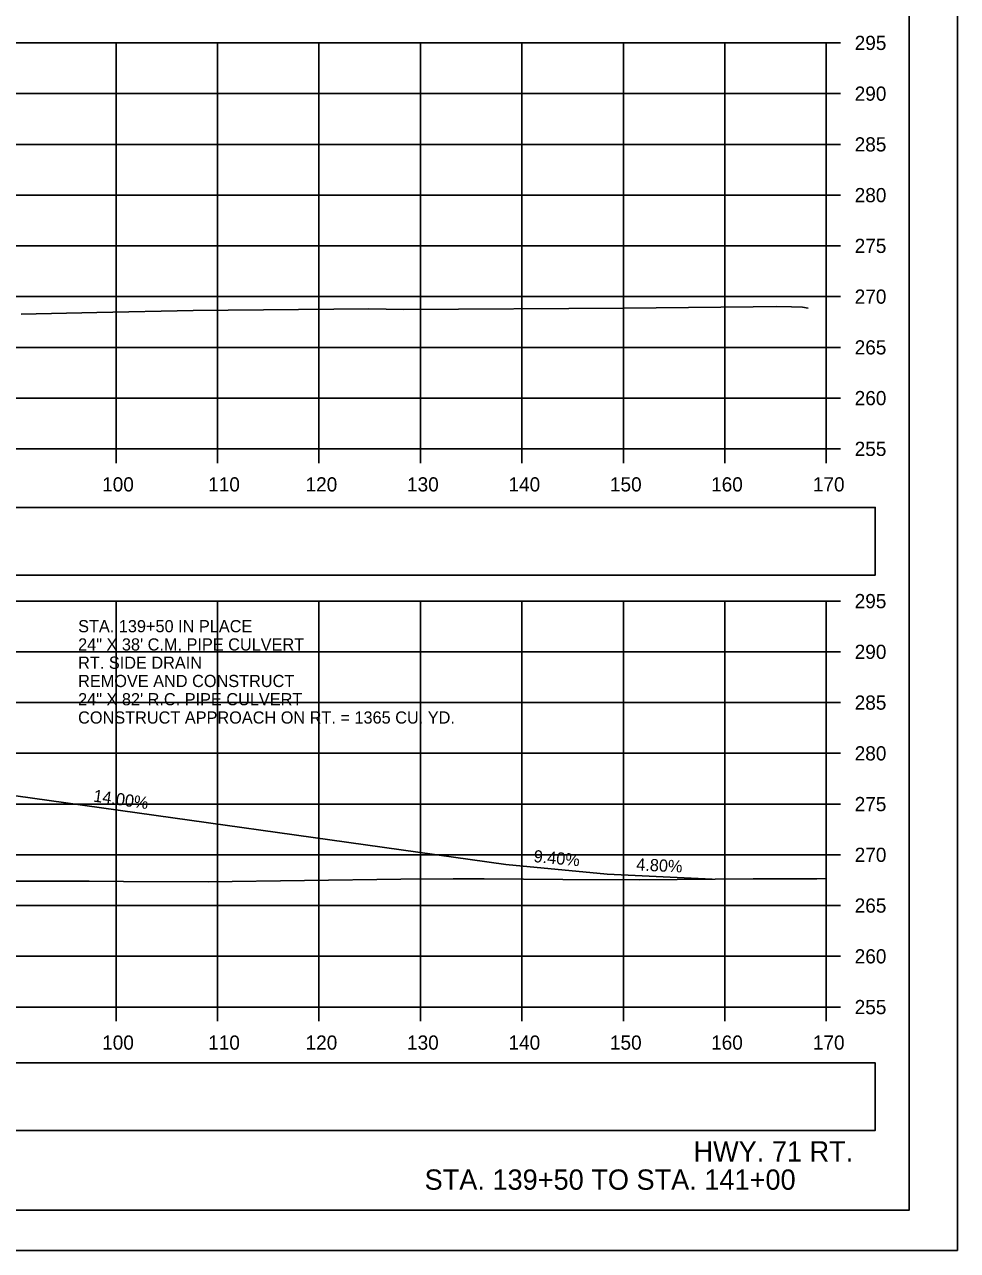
# Model space of a CAD drawing. Extents: x 285 to 4233, y -659 to 3710.
# Drawn here: x 2630.5 to 2722.4, y 2536.2 to 2657 of the extents above; entities that cross this region are included whole.
import ezdxf

# ---------------------------------------------------------------- set-up
doc = ezdxf.new("R2010")
doc.units = 0
for name, color, linetype in [('R_Axis', 7, 'Continuous'), ('R_Axis Annot', 7, 'Continuous'), ('R_Border', 7, 'Continuous'), ('R_Draft', 7, 'Continuous'), ('R_Drive', 7, 'Continuous'), ('R_Exist Surface', 7, 'Continuous'), ('R_Grid', 7, 'Continuous'), ('R_No Plot', 7, 'Continuous'), ('R_Water Annot', 7, 'Continuous'), ('R_Xsect Elev', 7, 'Continuous')]:
    doc.layers.add(name, color=color, linetype=linetype)

msp = doc.modelspace()

# ---------------------------------------------------------------- linework, layer by layer
at = {"layer": 'R_Axis'}
for p, q in [((2709.5, 2615.21), (2709.5, 2655.21)), ((2710.9, 2655.21), (2709.5, 2655.21)), ((2710.9, 2650.21), (2709.5, 2650.21)), ((2710.9, 2645.21), (2709.5, 2645.21)), ((2710.9, 2640.21), (2709.5, 2640.21)), ((2710.9, 2635.21), (2709.5, 2635.21)), ((2710.9, 2630.21), (2709.5, 2630.21)), ((2710.9, 2625.21), (2709.5, 2625.21)), ((2710.9, 2620.21), (2709.5, 2620.21)), ((2409.5, 2615.21), (2709.5, 2615.21)), ((2639.5, 2613.81), (2639.5, 2615.21)), ((2649.5, 2613.81), (2649.5, 2615.21)), ((2659.5, 2613.81), (2659.5, 2615.21)), ((2669.5, 2613.81), (2669.5, 2615.21)), ((2679.5, 2613.81), (2679.5, 2615.21)), ((2689.5, 2613.81), (2689.5, 2615.21)), ((2699.5, 2613.81), (2699.5, 2615.21)), ((2709.5, 2613.81), (2709.5, 2615.21)), ((2710.9, 2615.21), (2709.5, 2615.21)), ((2709.5, 2560.21), (2709.5, 2600.21)), ((2710.9, 2600.21), (2709.5, 2600.21)), ((2710.9, 2595.21), (2709.5, 2595.21)), ((2710.9, 2590.21), (2709.5, 2590.21)), ((2710.9, 2585.21), (2709.5, 2585.21)), ((2710.9, 2580.21), (2709.5, 2580.21)), ((2710.9, 2575.21), (2709.5, 2575.21)), ((2710.9, 2570.21), (2709.5, 2570.21)), ((2710.9, 2565.21), (2709.5, 2565.21)), ((2409.5, 2560.21), (2709.5, 2560.21)), ((2639.5, 2558.81), (2639.5, 2560.21)), ((2649.5, 2558.81), (2649.5, 2560.21)), ((2659.5, 2558.81), (2659.5, 2560.21)), ((2669.5, 2558.81), (2669.5, 2560.21)), ((2679.5, 2558.81), (2679.5, 2560.21)), ((2689.5, 2558.81), (2689.5, 2560.21)), ((2699.5, 2558.81), (2699.5, 2560.21)), ((2709.5, 2558.81), (2709.5, 2560.21)), ((2710.9, 2560.21), (2709.5, 2560.21))]:
    msp.add_line(p, q, dxfattribs=at)
at = {"layer": 'R_Axis Annot'}
for points in [[(2573.96, 2602.78), (2714.32, 2602.78), (2714.32, 2609.44), (2573.96, 2609.44)], [(2573.96, 2548.06), (2714.32, 2548.06), (2714.32, 2554.71), (2573.96, 2554.71)]]:
    msp.add_lwpolyline(points, close=True, dxfattribs=at)
at = {"layer": 'R_Border'}
for q in [(2717.68, 2745.67), (2401.5, 2540.21)]:
    msp.add_line((2717.68, 2540.21), q, dxfattribs=at)
at = {"layer": 'R_Drive'}
for p, q in [((2601.5, 2584.95), (2677.91, 2574.25)), ((2677.91, 2574.25), (2687.91, 2573.31)), ((2687.91, 2573.31), (2698.25, 2572.82))]:
    msp.add_line(p, q, dxfattribs=at)
at = {"layer": 'R_Exist Surface'}
for points in [[(2630.16, 2628.49), (2637.62, 2628.63), (2647.09, 2628.84), (2664.42, 2629.02), (2667.82, 2628.95), (2689.56, 2629.07), (2702.29, 2629.2), (2704.62, 2629.23), (2706.08, 2629.21), (2707.16, 2629.16), (2707.73, 2629.06)], [(2628.34, 2572.62), (2636.85, 2572.6), (2640.22, 2572.58), (2648.58, 2572.56), (2667.58, 2572.8), (2672.73, 2572.84), (2675.78, 2572.85), (2683.54, 2572.77), (2691.05, 2572.75), (2702.3, 2572.86), (2708.56, 2572.84), (2709.5, 2572.88)]]:
    msp.add_lwpolyline(points, dxfattribs=at)
at = {"layer": 'R_Grid'}
for p, q in [((2409.5, 2655.21), (2709.5, 2655.21)), ((2639.5, 2615.21), (2639.5, 2655.21)), ((2649.5, 2615.21), (2649.5, 2655.21)), ((2659.5, 2615.21), (2659.5, 2655.21)), ((2669.5, 2615.21), (2669.5, 2655.21)), ((2679.5, 2615.21), (2679.5, 2655.21)), ((2689.5, 2615.21), (2689.5, 2655.21)), ((2699.5, 2615.21), (2699.5, 2655.21)), ((2709.5, 2615.21), (2709.5, 2655.21)), ((2409.5, 2650.21), (2709.5, 2650.21)), ((2409.5, 2645.21), (2709.5, 2645.21)), ((2409.5, 2640.21), (2709.5, 2640.21)), ((2409.5, 2635.21), (2709.5, 2635.21)), ((2409.5, 2630.21), (2709.5, 2630.21)), ((2409.5, 2625.21), (2709.5, 2625.21)), ((2409.5, 2620.21), (2709.5, 2620.21)), ((2409.5, 2615.21), (2709.5, 2615.21)), ((2409.5, 2600.21), (2709.5, 2600.21)), ((2639.5, 2560.21), (2639.5, 2600.21)), ((2649.5, 2560.21), (2649.5, 2600.21)), ((2659.5, 2560.21), (2659.5, 2600.21)), ((2669.5, 2560.21), (2669.5, 2600.21)), ((2679.5, 2560.21), (2679.5, 2600.21)), ((2689.5, 2560.21), (2689.5, 2600.21)), ((2699.5, 2560.21), (2699.5, 2600.21)), ((2709.5, 2560.21), (2709.5, 2600.21)), ((2409.5, 2595.21), (2709.5, 2595.21)), ((2409.5, 2590.21), (2709.5, 2590.21)), ((2409.5, 2585.21), (2709.5, 2585.21)), ((2409.5, 2580.21), (2709.5, 2580.21)), ((2409.5, 2575.21), (2709.5, 2575.21)), ((2409.5, 2570.21), (2709.5, 2570.21)), ((2409.5, 2565.21), (2709.5, 2565.21)), ((2409.5, 2560.21), (2709.5, 2560.21))]:
    msp.add_line(p, q, dxfattribs=at)
at = {"layer": 'R_No Plot'}
msp.add_line((2389.1, 2536.23), (2722.43, 2536.23), dxfattribs=at)
for points in [[(2389.09, 2749.56), (2722.43, 2749.56), (2722.43, 2536.23), (2389.09, 2536.23)], [(2635.42, 2745.67), (2655.04, 2745.67), (2655.04, 2735.79), (2671.15, 2735.79), (2694.35, 2735.79), (2694.47, 2707.63), (2717.68, 2707.63), (2717.68, 2540.21), (2401.5, 2540.21), (2401.5, 2745.67)]]:
    msp.add_lwpolyline(points, close=True, dxfattribs=at)

# ---------------------------------------------------------------- texts
at = {"layer": 'R_Axis Annot'}
for s, p in [('295', (2712.3, 2654.51)), ('290', (2712.3, 2649.51)), ('285', (2712.3, 2644.51)), ('280', (2712.3, 2639.51)), ('275', (2712.3, 2634.51)), ('270', (2712.3, 2629.51)), ('265', (2712.3, 2624.51)), ('260', (2712.3, 2619.51)), ('255', (2712.3, 2614.51)), ('100', (2638.13, 2611.01)), ('110', (2648.58, 2611.01)), ('120', (2658.18, 2611.01)), ('130', (2668.18, 2611.01)), ('140', (2678.18, 2611.01)), ('150', (2688.18, 2611.01)), ('160', (2698.15, 2611.01)), ('170', (2708.18, 2611.01)), ('295', (2712.3, 2599.51)), ('290', (2712.3, 2594.51)), ('285', (2712.3, 2589.51)), ('280', (2712.3, 2584.51)), ('275', (2712.3, 2579.51)), ('270', (2712.3, 2574.51)), ('265', (2712.3, 2569.51)), ('260', (2712.3, 2564.51)), ('255', (2712.3, 2559.51)), ('100', (2638.13, 2556.01)), ('110', (2648.58, 2556.01)), ('120', (2658.18, 2556.01)), ('130', (2668.18, 2556.01)), ('140', (2678.18, 2556.01)), ('150', (2688.18, 2556.01)), ('160', (2698.15, 2556.01)), ('170', (2708.18, 2556.01))]:
    msp.add_text(s, height=1.4, dxfattribs=at).set_placement(p)
at = {"layer": 'R_Draft'}
for s, p in [('HWY. 71 RT. ', (2696.41, 2544.99)), ('STA. 139+50 TO STA. 141+00', (2669.91, 2542.21))]:
    msp.add_text(s, height=2, dxfattribs=at).set_placement(p)
at = {"layer": 'R_Water Annot'}
for s, p in [('STA. 139+50 IN PLACE', (2635.76, 2597.14)), ('24" X 38\' C.M. PIPE CULVERT', (2635.76, 2595.34)), ('RT. SIDE DRAIN', (2635.76, 2593.54)), ('REMOVE AND CONSTRUCT', (2635.76, 2591.74)), ('24" X 82\' R.C. PIPE CULVERT', (2635.76, 2589.94)), ('CONSTRUCT APPROACH ON RT. = 1365 CU. YD.', (2635.76, 2588.14))]:
    msp.add_text(s, height=1.2, dxfattribs=at).set_placement(p)
at = {"layer": 'R_Xsect Elev'}
for s, rotation, p in [('14.00%', 352.0304, (2637.21, 2580.46)), ('9.40%', 354.63, (2680.62, 2574.5)), ('4.80%', 357.2519, (2690.75, 2573.68))]:
    msp.add_text(s, height=1.2, rotation=rotation, dxfattribs=at).set_placement(p)

doc.saveas('drawing.dxf')
